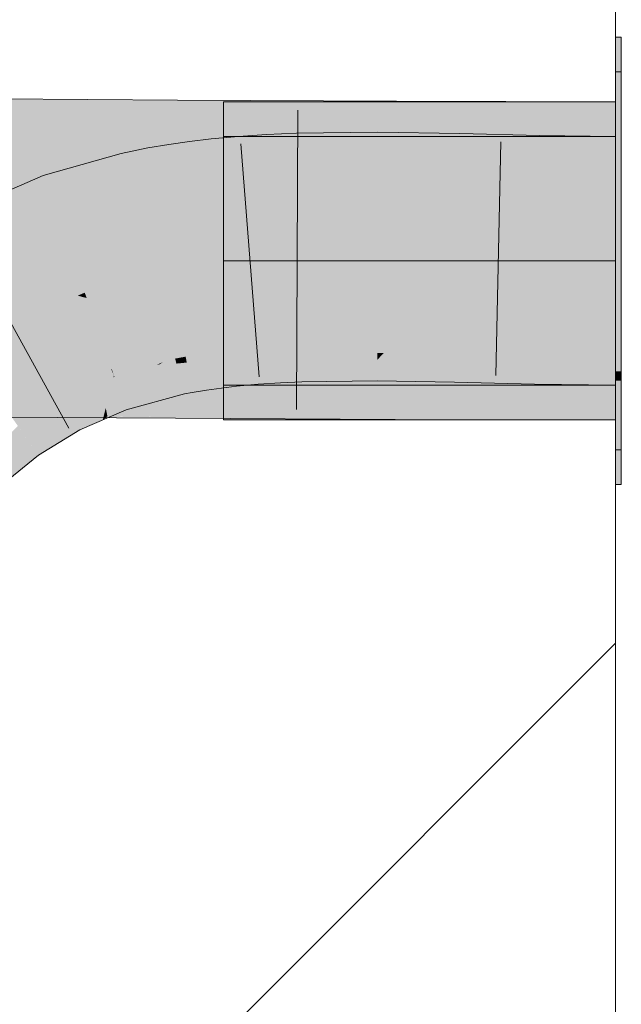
# Model space of a CAD drawing. Extents: x -500 to 300, y 62 to 1162.
# Tile 279 of 289: x 243.019 to 243.624, y 1008 to 1008.99. Entities that reach past the tile are written whole.
import ezdxf
from ezdxf.lldxf.tags import DXFTag

# ---------------------------------------------------------------- set-up
doc = ezdxf.new("R2010")
doc.units = 0
doc.layers.get('0').update_dxf_attribs({"lineweight": 13})
doc.layers.add('E_Detail_Linie_Text_Bem', color=7, linetype='Continuous', lineweight=13)
for name, color, linetype, lineweight, true_color in [('E_Detail_Wandschraffur', 7, 'Continuous', 5, 0xc0c0c0), ('E_Leerrohr 25-A06G93S78I', 7, 'Continuous', 9, 0xff8000), ('E_Leerrohr 25-Shading', 7, 'Continuous', 9, 0xff8000), ('E_Leerrohr 32-A06G93SF8I', 7, 'Continuous', 9, 0x00b300), ('E_Leerrohr 32-Shading', 7, 'Continuous', 9, 0x00b300)]:
    doc.layers.add(name, color=color, linetype=linetype, lineweight=lineweight, true_color=true_color)
tags = doc.linetypes.add('fein_strichliert', pattern=[4, 1, -2, 1]).pattern_tags.tags
tags[8:9] = [DXFTag(74, 4), DXFTag(75, 0), DXFTag(340, '0'), DXFTag(46, 0.0), DXFTag(50, 0.0), DXFTag(44, 0.0), DXFTag(45, 0.0)]
tags[6:7] = [DXFTag(74, 4), DXFTag(75, 0), DXFTag(340, '0'), DXFTag(46, 0.0), DXFTag(50, 0.0), DXFTag(44, 0.0), DXFTag(45, 0.0)]
tags[4:5] = [DXFTag(74, 4), DXFTag(75, 0), DXFTag(340, '0'), DXFTag(46, 0.0), DXFTag(50, 0.0), DXFTag(44, 0.0), DXFTag(45, 0.0)]
tags = doc.linetypes.add('STRICHPUNKT2-A06G93S88I', pattern=[12.7, 6.35, -3.175, 0, -3.175]).pattern_tags.tags
tags[10:11] = [DXFTag(74, 4), DXFTag(75, 0), DXFTag(340, '0'), DXFTag(46, 0.0), DXFTag(50, 0.0), DXFTag(44, 0.0), DXFTag(45, 0.0)]
tags[8:9] = [DXFTag(74, 4), DXFTag(75, 0), DXFTag(340, '0'), DXFTag(46, 0.0), DXFTag(50, 0.0), DXFTag(44, 0.0), DXFTag(45, 0.0)]
tags[6:7] = [DXFTag(74, 4), DXFTag(75, 0), DXFTag(340, '0'), DXFTag(46, 0.0), DXFTag(50, 0.0), DXFTag(44, 0.0), DXFTag(45, 0.0)]
tags[4:5] = [DXFTag(74, 4), DXFTag(75, 0), DXFTag(340, '0'), DXFTag(46, 0.0), DXFTag(50, 0.0), DXFTag(44, 0.0), DXFTag(45, 0.0)]

# ---------------------------------------------------------------- blocks, each defined once
blk = doc.blocks.new('Shading-A06G93GV8I', base_point=(241.45081, 904.12592))
at = {"layer": 'E_Leerrohr 25-Shading', "color": 31, "true_color": 0xecb67f}
for points in [[(243.62404, 1008.78052), (243.62404, 1008.93799), (243.61804, 1008.78052), (243.61804, 1008.93799)], [(243.62404, 1008.78052), (243.62404, 1008.93799), (243.61804, 1008.78052), (243.61804, 1008.93799)], [(243.62404, 1008.78052), (243.62404, 1008.93799), (243.61804, 1008.78052), (243.61804, 1008.93799)], [(243.22404, 1008.87299), (243.22404, 1008.74799), (243.61804, 1008.87299), (243.61804, 1008.74799)], [(243.22404, 1008.87299), (243.22404, 1008.74799), (243.61804, 1008.87299), (243.61804, 1008.74799)], [(243.22404, 1008.87299), (243.22404, 1008.74799), (243.61804, 1008.87299), (243.61804, 1008.74799)], [(243.62404, 1008.763), (243.62404, 1008.78052), (243.61804, 1008.763), (243.61804, 1008.78052)], [(243.62404, 1008.763), (243.62404, 1008.78052), (243.61804, 1008.763), (243.61804, 1008.78052)], [(243.62404, 1008.763), (243.62404, 1008.78052), (243.61804, 1008.763), (243.61804, 1008.78052)], [(243.61804, 1008.763), (243.61804, 1008.74799), (243.62404, 1008.763), (243.62404, 1008.74799)], [(243.61804, 1008.763), (243.61804, 1008.74799), (243.62404, 1008.763), (243.62404, 1008.74799)], [(243.61804, 1008.763), (243.61804, 1008.74799), (243.62404, 1008.763), (243.62404, 1008.74799)], [(243.22404, 1008.74799), (243.22404, 1008.62299), (243.61804, 1008.74799), (243.61804, 1008.62299)], [(243.22404, 1008.74799), (243.22404, 1008.62299), (243.61804, 1008.74799), (243.61804, 1008.62299)], [(243.22404, 1008.74799), (243.22404, 1008.62299), (243.61804, 1008.74799), (243.61804, 1008.62299)], [(243.62404, 1008.74799), (243.61804, 1008.74799), (243.62404, 1008.68744), (243.61804, 1008.68744)], [(243.62404, 1008.74799), (243.61804, 1008.74799), (243.62404, 1008.68744), (243.61804, 1008.68744)], [(243.62404, 1008.74799), (243.61804, 1008.74799), (243.62404, 1008.68744), (243.61804, 1008.68744)], [(243.61804, 1008.68744), (243.61804, 1008.55798), (243.62404, 1008.68744), (243.62404, 1008.55798)], [(243.61804, 1008.68744), (243.61804, 1008.55798), (243.62404, 1008.68744), (243.62404, 1008.55798)], [(243.61804, 1008.68744), (243.61804, 1008.55798), (243.62404, 1008.68744), (243.62404, 1008.55798)]]:
    blk.add_solid(points, dxfattribs=at)
at = {"layer": 'E_Leerrohr 25-Shading', "color": 43, "true_color": 0xd7ab7f}
for points in [[(243.23747, 1008.87299), (243.21135, 1008.87061), (243.21153, 1008.8689)], [(243.241, 1008.84863), (243.23904, 1008.87317), (243.21153, 1008.8689), (243.23747, 1008.87299)], [(243.26718, 1008.87506), (243.23904, 1008.87317), (243.26851, 1008.85181), (243.241, 1008.84863)], [(243.29726, 1008.8764), (243.26718, 1008.87506), (243.29774, 1008.85406), (243.26851, 1008.85181)], [(243.37895, 1008.8775), (243.29726, 1008.8764), (243.37892, 1008.85596), (243.29774, 1008.85406)], [(243.46164, 1008.8761), (243.37895, 1008.8775), (243.46117, 1008.85358), (243.37892, 1008.85596)], [(243.5417, 1008.87402), (243.46164, 1008.8761), (243.54123, 1008.85004), (243.46117, 1008.85358)], [(243.61804, 1008.87299), (243.5417, 1008.87402), (243.61804, 1008.84827), (243.54123, 1008.85004)], [(243.14923, 1008.85376), (243.14781, 1008.86163), (243.12392, 1008.84485), (243.12094, 1008.85614)], [(243.16965, 1008.85968), (243.16881, 1008.86511), (243.14923, 1008.85376), (243.14781, 1008.86163)], [(243.19029, 1008.86469), (243.18985, 1008.8681), (243.16965, 1008.85968), (243.16881, 1008.86511)], [(243.19344, 1008.84027), (243.19029, 1008.86469), (243.17339, 1008.83539), (243.16965, 1008.85968)], [(243.21153, 1008.8689), (243.21135, 1008.87061), (243.19029, 1008.86469), (243.18985, 1008.8681)], [(243.21405, 1008.84436), (243.21153, 1008.8689), (243.19344, 1008.84027), (243.19029, 1008.86469)], [(243.241, 1008.84863), (243.21153, 1008.8689), (243.21405, 1008.84436)], [(243.12094, 1008.85614), (243.04271, 1008.83392), (243.12392, 1008.84485), (243.05154, 1008.8089)], [(243.15359, 1008.82971), (243.14923, 1008.85376), (243.13007, 1008.82141), (243.12392, 1008.84485)], [(243.17339, 1008.83539), (243.16965, 1008.85968), (243.15359, 1008.82971), (243.14923, 1008.85376)], [(243.241, 1008.84863), (243.24196, 1008.83667), (243.26851, 1008.85181), (243.26926, 1008.8385)], [(243.26851, 1008.85181), (243.26926, 1008.8385), (243.29774, 1008.85406), (243.29805, 1008.83978)], [(243.29774, 1008.85406), (243.29805, 1008.83978), (243.37892, 1008.85596), (243.37889, 1008.84088)], [(243.37892, 1008.85596), (243.37889, 1008.84088), (243.46117, 1008.85358), (243.46086, 1008.83954)], [(243.46117, 1008.85358), (243.46086, 1008.83954), (243.54123, 1008.85004), (243.54099, 1008.83746)], [(243.05154, 1008.8089), (243.0549, 1008.79938), (243.12392, 1008.84485), (243.13026, 1008.82068)], [(243.19344, 1008.84027), (243.19453, 1008.83179), (243.21405, 1008.84436), (243.2151, 1008.83417)], [(243.21405, 1008.84436), (243.2151, 1008.83417), (243.241, 1008.84863), (243.24196, 1008.83667)], [(243.54123, 1008.85004), (243.54099, 1008.83746), (243.61804, 1008.84827), (243.61804, 1008.83636)], [(243.04271, 1008.83392), (242.96458, 1008.80005), (243.02078, 1008.78461), (242.98141, 1008.76758)], [(243.04271, 1008.83392), (243.02078, 1008.78461), (243.05154, 1008.8089)], [(243.15359, 1008.82971), (243.15434, 1008.82562), (243.17339, 1008.83539), (243.17438, 1008.82892)], [(243.17339, 1008.83539), (243.17438, 1008.82892), (243.19344, 1008.84027), (243.19453, 1008.83179)], [(243.13007, 1008.82141), (243.13026, 1008.82068), (243.15359, 1008.82971), (243.15434, 1008.82562)], [(243.02078, 1008.78461), (243.0549, 1008.79938), (243.05154, 1008.8089)], [(243.30194, 1008.65875), (243.30185, 1008.66309), (243.27948, 1008.65869), (243.27928, 1008.66199)], [(243.37854, 1008.6601), (243.37856, 1008.66412), (243.30188, 1008.66144), (243.30185, 1008.66309)], [(243.45709, 1008.66278), (243.37856, 1008.66412), (243.45688, 1008.65314), (243.37854, 1008.65546)], [(243.53749, 1008.66071), (243.45709, 1008.66278), (243.53728, 1008.6496), (243.45688, 1008.65314)], [(243.20129, 1008.65369), (243.20122, 1008.65424), (243.1859, 1008.65143), (243.18585, 1008.65167)], [(243.18628, 1008.64935), (243.20169, 1008.65112), (243.1859, 1008.65143), (243.20129, 1008.65369)], [(243.21722, 1008.65546), (243.2171, 1008.65643), (243.20129, 1008.65369), (243.20122, 1008.65424)], [(243.20169, 1008.65112), (243.21761, 1008.65247), (243.20129, 1008.65369), (243.21722, 1008.65546)], [(243.23332, 1008.65686), (243.23317, 1008.65833), (243.21722, 1008.65546), (243.2171, 1008.65643)], [(243.21761, 1008.65247), (243.23367, 1008.65344), (243.21722, 1008.65546), (243.23332, 1008.65686)], [(243.21817, 1008.64807), (243.23418, 1008.64856), (243.21761, 1008.65247), (243.23367, 1008.65344)], [(243.25607, 1008.65985), (243.25601, 1008.66046), (243.2332, 1008.65808), (243.23317, 1008.65833)], [(243.23332, 1008.65686), (243.25621, 1008.65814), (243.2332, 1008.65808), (243.25607, 1008.65985)], [(243.23367, 1008.65344), (243.25653, 1008.65405), (243.23332, 1008.65686), (243.25621, 1008.65814)], [(243.23418, 1008.64856), (243.25691, 1008.64923), (243.23367, 1008.65344), (243.25653, 1008.65405)], [(243.27948, 1008.65869), (243.27928, 1008.66199), (243.25621, 1008.65814), (243.25601, 1008.66046)], [(243.25653, 1008.65405), (243.27974, 1008.65405), (243.25621, 1008.65814), (243.27948, 1008.65869)], [(243.27986, 1008.65186), (243.27974, 1008.65405), (243.25691, 1008.64923), (243.25653, 1008.65405)], [(243.27974, 1008.65405), (243.30205, 1008.65369), (243.27948, 1008.65869), (243.30194, 1008.65875)], [(243.27974, 1008.65405), (243.27986, 1008.65186), (243.30026, 1008.6535)], [(243.30205, 1008.65369), (243.27974, 1008.65405), (243.30026, 1008.6535)], [(243.30205, 1008.65369), (243.27986, 1008.65186), (243.30258, 1008.62891), (243.28127, 1008.6272)], [(243.30194, 1008.65875), (243.37854, 1008.65576), (243.30188, 1008.66144), (243.37854, 1008.6601)], [(243.37854, 1008.65546), (243.37854, 1008.65576), (243.30205, 1008.65369), (243.30194, 1008.65875)], [(243.37852, 1008.6485), (243.37854, 1008.65546), (243.30206, 1008.65344), (243.30205, 1008.65369)], [(243.37849, 1008.63068), (243.37852, 1008.6485), (243.30258, 1008.62891), (243.30206, 1008.65344)], [(243.37852, 1008.6485), (243.38513, 1008.65521), (243.37854, 1008.65546)], [(243.37852, 1008.6485), (243.45662, 1008.64056), (243.38513, 1008.65521), (243.45682, 1008.64984)], [(243.45682, 1008.64984), (243.45688, 1008.65314), (243.38513, 1008.65521)], [(243.53714, 1008.64294), (243.53728, 1008.6496), (243.45682, 1008.64984), (243.45688, 1008.65314)], [(243.61804, 1008.65961), (243.53749, 1008.66071), (243.61804, 1008.64777), (243.53728, 1008.6496)], [(243.13274, 1008.638), (243.13309, 1008.63531), (243.16313, 1008.64642), (243.14604, 1008.63812)], [(243.15369, 1008.63977), (243.13432, 1008.62616), (243.17656, 1008.64471), (243.17992, 1008.63196)], [(243.14604, 1008.63812), (243.15369, 1008.63977), (243.15681, 1008.64331), (243.15982, 1008.64404)], [(243.15982, 1008.64404), (243.15369, 1008.63977), (243.1757, 1008.64795), (243.17656, 1008.64471)], [(243.15982, 1008.64404), (243.16313, 1008.64642), (243.15681, 1008.64331)], [(243.17523, 1008.64972), (243.16313, 1008.64642), (243.1757, 1008.64795), (243.15982, 1008.64404)], [(243.18628, 1008.64935), (243.18585, 1008.65167), (243.1757, 1008.64795), (243.17523, 1008.64972)], [(243.17656, 1008.64471), (243.18692, 1008.64575), (243.1757, 1008.64795), (243.18628, 1008.64935)], [(243.18893, 1008.63464), (243.18692, 1008.64575), (243.17992, 1008.63196), (243.17656, 1008.64471)], [(243.18692, 1008.64575), (243.2023, 1008.64716), (243.18628, 1008.64935), (243.20169, 1008.65112)], [(243.20358, 1008.63885), (243.2023, 1008.64716), (243.18893, 1008.63464), (243.18692, 1008.64575)], [(243.2023, 1008.64716), (243.21817, 1008.64807), (243.20169, 1008.65112), (243.21761, 1008.65247)], [(243.21889, 1008.64252), (243.21817, 1008.64807), (243.20358, 1008.63885), (243.2023, 1008.64716)], [(243.23447, 1008.64569), (243.23418, 1008.64856), (243.21889, 1008.64252), (243.21817, 1008.64807)], [(243.21889, 1008.64252), (243.22177, 1008.62012), (243.23447, 1008.64569), (243.23691, 1008.62189)], [(243.25691, 1008.64923), (243.23418, 1008.64856), (243.2532, 1008.64862)], [(243.23418, 1008.64856), (243.23447, 1008.64569), (243.2532, 1008.64862)], [(243.23447, 1008.64569), (243.23691, 1008.62189), (243.25691, 1008.64923), (243.25893, 1008.62396)], [(243.27986, 1008.65186), (243.25691, 1008.64923), (243.28127, 1008.6272), (243.25888, 1008.62463)], [(243.45636, 1008.62842), (243.45662, 1008.64056), (243.37849, 1008.63068), (243.37852, 1008.6485)], [(243.45662, 1008.64056), (243.53693, 1008.63159), (243.45682, 1008.64984), (243.53714, 1008.64294)], [(243.61804, 1008.62372), (243.61804, 1008.63715), (243.53693, 1008.63159), (243.53714, 1008.64294)], [(243.53714, 1008.64294), (243.57397, 1008.64874), (243.53728, 1008.6496)], [(243.53714, 1008.64294), (243.61804, 1008.63715), (243.57397, 1008.64874), (243.61804, 1008.64655)], [(243.61804, 1008.64655), (243.61804, 1008.64777), (243.57397, 1008.64874)], [(243.13274, 1008.638), (243.11377, 1008.63269), (243.13281, 1008.63739)], [(243.11377, 1008.63269), (243.1143, 1008.63123), (243.13281, 1008.63739), (243.13309, 1008.63531)], [(243.1143, 1008.63123), (243.11687, 1008.62396), (243.13309, 1008.63531), (243.13351, 1008.63202)], [(243.13309, 1008.63531), (243.13351, 1008.63202), (243.14604, 1008.63812)], [(243.13351, 1008.63202), (243.13432, 1008.62616), (243.14604, 1008.63812), (243.15369, 1008.63977)], [(243.17992, 1008.63196), (243.18456, 1008.61432), (243.18893, 1008.63464), (243.19238, 1008.6156)], [(243.18893, 1008.63464), (243.19238, 1008.6156), (243.20358, 1008.63885), (243.20677, 1008.61804)], [(243.20358, 1008.63885), (243.20677, 1008.61804), (243.21889, 1008.64252), (243.22177, 1008.62012)], [(243.53679, 1008.62488), (243.53693, 1008.63159), (243.45636, 1008.62842), (243.45662, 1008.64056)], [(243.0627, 1008.6106), (243.10042, 1008.62567), (243.10019, 1008.62683)], [(243.10042, 1008.62567), (243.0627, 1008.6106), (243.10294, 1008.61298), (243.07349, 1008.58972)], [(243.10042, 1008.62567), (243.11328, 1008.6308), (243.10019, 1008.62683), (243.11377, 1008.63269)], [(243.10684, 1008.62823), (243.10042, 1008.62567), (243.10895, 1008.61774), (243.10294, 1008.61298)], [(243.10895, 1008.61774), (243.11023, 1008.61871), (243.10684, 1008.62823), (243.11328, 1008.6308)], [(243.10715, 1008.59167), (243.12366, 1008.60474), (243.11023, 1008.61871), (243.11687, 1008.62396)], [(243.11023, 1008.61871), (243.11687, 1008.62396), (243.11328, 1008.6308), (243.1143, 1008.63123)], [(243.1143, 1008.63123), (243.11377, 1008.63269), (243.11328, 1008.6308)], [(243.11687, 1008.62396), (243.13432, 1008.62616), (243.13351, 1008.63202)], [(243.12366, 1008.60474), (243.13631, 1008.61084), (243.11687, 1008.62396), (243.13432, 1008.62616)], [(243.12366, 1008.60474), (243.12596, 1008.59821), (243.17992, 1008.63196), (243.18456, 1008.61432)], [(243.13631, 1008.61084), (243.17992, 1008.63196), (243.13432, 1008.62616)], [(243.25888, 1008.62463), (243.25893, 1008.62396), (243.28127, 1008.6272), (243.28137, 1008.62549)], [(243.28127, 1008.6272), (243.28137, 1008.62549), (243.30258, 1008.62891), (243.30264, 1008.62646)], [(243.30258, 1008.62891), (243.30264, 1008.62646), (243.37849, 1008.63068), (243.37848, 1008.6275)], [(243.37849, 1008.63068), (243.37848, 1008.6275), (243.45636, 1008.62842), (243.45631, 1008.62616)], [(243.45636, 1008.62842), (243.45631, 1008.62616), (243.53679, 1008.62488), (243.53677, 1008.62408)], [(243.53693, 1008.63159), (243.53677, 1008.62408), (243.61804, 1008.62372), (243.61804, 1008.62299)], [(243.1055, 1008.60004), (243.11023, 1008.61871), (243.10294, 1008.61298)], [(243.10715, 1008.59167), (243.11023, 1008.61871), (243.1055, 1008.60004)], [(243.0627, 1008.6106), (243.01677, 1008.58252), (243.04672, 1008.55798), (243.03795, 1008.55261)], [(243.0627, 1008.6106), (243.04672, 1008.55798), (243.07349, 1008.58972)], [(243.07953, 1008.57806), (243.10294, 1008.61298), (243.07349, 1008.58972)], [(243.07953, 1008.57806), (243.10246, 1008.58801), (243.10294, 1008.61298), (243.1055, 1008.60004)], [(243.10246, 1008.58801), (243.12596, 1008.59821), (243.12366, 1008.60474)], [(243.10246, 1008.58801), (243.10715, 1008.59167), (243.1055, 1008.60004)], [(243.04672, 1008.55798), (243.07953, 1008.57806), (243.07349, 1008.58972)], [(242.98128, 1008.5448), (243.00203, 1008.5235), (243.01706, 1008.58209), (243.03795, 1008.55261)]]:
    blk.add_solid(points, dxfattribs=at)
at = {"layer": 'E_Leerrohr 25-Shading', "color": 31, "true_color": 0xfabd7f}
for points in [[(243.19722, 1008.81091), (243.19453, 1008.83179), (243.17683, 1008.81287), (243.17438, 1008.82892)], [(243.21767, 1008.8092), (243.2151, 1008.83417), (243.19722, 1008.81091), (243.19453, 1008.83179)], [(243.24234, 1008.80762), (243.24196, 1008.83667), (243.21767, 1008.8092), (243.2151, 1008.83417)], [(243.26926, 1008.8385), (243.24196, 1008.83667), (243.2711, 1008.80621), (243.24428, 1008.8075)], [(243.24428, 1008.8075), (243.24196, 1008.83667), (243.24234, 1008.80762)], [(243.29805, 1008.83978), (243.26926, 1008.8385), (243.29878, 1008.80536), (243.2711, 1008.80621)], [(243.37889, 1008.84088), (243.29805, 1008.83978), (243.37881, 1008.80457), (243.29878, 1008.80536)], [(243.46086, 1008.83954), (243.37889, 1008.84088), (243.46014, 1008.80554), (243.37881, 1008.80457)], [(243.54099, 1008.83746), (243.46086, 1008.83954), (243.54039, 1008.80701), (243.46014, 1008.80554)], [(243.61804, 1008.83636), (243.54099, 1008.83746), (243.61804, 1008.80774), (243.54039, 1008.80701)], [(243.1562, 1008.81525), (243.15434, 1008.82562), (243.13077, 1008.81879), (243.13026, 1008.82068)], [(243.17683, 1008.81287), (243.17438, 1008.82892), (243.1562, 1008.81525), (243.15434, 1008.82562)], [(243.14687, 1008.75757), (243.13026, 1008.82068), (243.06421, 1008.77301), (243.0549, 1008.79938)], [(243.16716, 1008.75482), (243.1562, 1008.81525), (243.14687, 1008.75757), (243.13077, 1008.81879)], [(243.1861, 1008.75262), (243.17683, 1008.81287), (243.16716, 1008.75482), (243.1562, 1008.81525)], [(243.20496, 1008.75079), (243.19722, 1008.81091), (243.1861, 1008.75262), (243.17683, 1008.81287)], [(243.22383, 1008.74927), (243.21767, 1008.8092), (243.20496, 1008.75079), (243.19722, 1008.81091)], [(243.24312, 1008.74799), (243.24234, 1008.80762), (243.224, 1008.7475), (243.21767, 1008.8092)], [(243.24899, 1008.74854), (243.24428, 1008.8075), (243.24312, 1008.74799), (243.24234, 1008.80762)], [(243.24428, 1008.8075), (243.24899, 1008.74854), (243.2711, 1008.80621), (243.27428, 1008.75024)], [(243.2711, 1008.80621), (243.27428, 1008.75024), (243.29878, 1008.80536), (243.29994, 1008.75146)], [(243.29878, 1008.80536), (243.29994, 1008.75146), (243.37881, 1008.80457), (243.37872, 1008.7525)], [(243.37881, 1008.80457), (243.37872, 1008.7525), (243.46014, 1008.80554), (243.45897, 1008.75116)], [(243.46014, 1008.80554), (243.45897, 1008.75116), (243.54039, 1008.80701), (243.53925, 1008.74908)], [(243.54039, 1008.80701), (243.53925, 1008.74908), (243.61804, 1008.80774), (243.61804, 1008.74799)], [(243.06154, 1008.77374), (243.0549, 1008.79938), (243.02078, 1008.78461)], [(243.06421, 1008.77301), (243.0549, 1008.79938), (243.06154, 1008.77374)], [(243.00125, 1008.72925), (243.02078, 1008.78461), (242.98141, 1008.76758)], [(243.00125, 1008.72925), (243.07091, 1008.73761), (243.02078, 1008.78461), (243.06154, 1008.77374)], [(243.07091, 1008.73761), (243.07649, 1008.73828), (243.06154, 1008.77374), (243.06421, 1008.77301)], [(243.15039, 1008.7442), (243.14687, 1008.75757), (243.07649, 1008.73828), (243.06421, 1008.77301)], [(243.15039, 1008.7442), (243.1689, 1008.74524), (243.14687, 1008.75757), (243.16716, 1008.75482)], [(243.1689, 1008.74524), (243.1871, 1008.74609), (243.16716, 1008.75482), (243.1861, 1008.75262)], [(243.1871, 1008.74609), (243.20546, 1008.74689), (243.1861, 1008.75262), (243.20496, 1008.75079)], [(243.37871, 1008.74933), (243.37872, 1008.7525), (243.3, 1008.74902), (243.29994, 1008.75146)], [(243.45892, 1008.7489), (243.45897, 1008.75116), (243.37871, 1008.74933), (243.37872, 1008.7525)], [(243.15039, 1008.7442), (243.07649, 1008.73828), (243.15152, 1008.73993), (243.08434, 1008.71606)], [(243.16852, 1008.74518), (243.15039, 1008.7442), (243.15152, 1008.73993)], [(243.1689, 1008.74524), (243.16852, 1008.74518), (243.15274, 1008.73523), (243.15152, 1008.73993)], [(243.1689, 1008.74524), (243.15274, 1008.73523), (243.1701, 1008.73865)], [(243.1871, 1008.74609), (243.1689, 1008.74524), (243.18755, 1008.74316), (243.16998, 1008.73932)], [(243.16998, 1008.73932), (243.1701, 1008.73865), (243.18755, 1008.74316), (243.18779, 1008.74158)], [(243.20515, 1008.74683), (243.1871, 1008.74609), (243.18755, 1008.74316)], [(243.20546, 1008.74689), (243.20515, 1008.74683), (243.18779, 1008.74158), (243.18755, 1008.74316)], [(243.20546, 1008.74689), (243.18779, 1008.74158), (243.20581, 1008.74414)], [(243.20581, 1008.74414), (243.18779, 1008.74158), (243.21269, 1008.69067), (243.19534, 1008.69238)], [(243.20546, 1008.74689), (243.224, 1008.7475), (243.20496, 1008.75079), (243.22383, 1008.74927)], [(243.20546, 1008.74689), (243.20581, 1008.74414), (243.224, 1008.7475), (243.22414, 1008.74628)], [(243.22414, 1008.74628), (243.20581, 1008.74414), (243.22998, 1008.68927), (243.21269, 1008.69067)], [(243.224, 1008.7475), (243.22414, 1008.74628), (243.24312, 1008.74799)], [(243.24899, 1008.74854), (243.22414, 1008.74628), (243.25385, 1008.68774), (243.22998, 1008.68927)], [(243.27437, 1008.74866), (243.27428, 1008.75024), (243.24902, 1008.74817), (243.24899, 1008.74854)], [(243.24905, 1008.74762), (243.27449, 1008.7464), (243.24902, 1008.74817), (243.27437, 1008.74866)], [(243.27789, 1008.68658), (243.27449, 1008.7464), (243.25385, 1008.68774), (243.24905, 1008.74762)], [(243.3, 1008.74902), (243.29994, 1008.75146), (243.27437, 1008.74866), (243.27428, 1008.75024)], [(243.27449, 1008.7464), (243.30008, 1008.74561), (243.27437, 1008.74866), (243.3, 1008.74902)], [(243.30136, 1008.68579), (243.30008, 1008.74561), (243.27789, 1008.68658), (243.27449, 1008.7464)], [(243.30008, 1008.74561), (243.37871, 1008.74481), (243.3, 1008.74902), (243.37871, 1008.74933)], [(243.3786, 1008.68506), (243.37871, 1008.74481), (243.30136, 1008.68579), (243.30008, 1008.74561)], [(243.45758, 1008.68604), (243.45886, 1008.74579), (243.3786, 1008.68506), (243.37871, 1008.74481)], [(243.37871, 1008.74481), (243.45886, 1008.74579), (243.37871, 1008.74933), (243.45892, 1008.7489)], [(243.53802, 1008.6875), (243.5392, 1008.74725), (243.45758, 1008.68604), (243.45886, 1008.74579)], [(243.45886, 1008.74579), (243.5392, 1008.74725), (243.45892, 1008.7489), (243.53923, 1008.74829)], [(243.53923, 1008.74829), (243.53925, 1008.74908), (243.45892, 1008.7489), (243.45897, 1008.75116)], [(243.61804, 1008.74799), (243.53925, 1008.74908), (243.61804, 1008.68823), (243.53802, 1008.6875)], [(243.07729, 1008.71301), (243.07091, 1008.73761), (243.01361, 1008.70538), (243.00125, 1008.72925)], [(243.08434, 1008.71606), (243.07649, 1008.73828), (243.07729, 1008.71301), (243.07091, 1008.73761)], [(243.08434, 1008.71606), (243.15274, 1008.73523), (243.15152, 1008.73993)], [(243.15274, 1008.73523), (243.08434, 1008.71606), (243.16298, 1008.69635), (243.08626, 1008.71063)], [(243.1701, 1008.73865), (243.15274, 1008.73523), (243.17812, 1008.6944), (243.16298, 1008.69635)], [(243.18779, 1008.74158), (243.1701, 1008.73865), (243.19534, 1008.69238), (243.17812, 1008.6944)], [(243.10234, 1008.65784), (243.07729, 1008.71301), (243.02794, 1008.67773), (243.02206, 1008.68909)], [(243.07729, 1008.71301), (243.06544, 1008.71161), (243.02206, 1008.68909)], [(243.08434, 1008.71606), (243.07729, 1008.71301), (243.08626, 1008.71063)], [(243.08626, 1008.71063), (243.07729, 1008.71301), (243.10515, 1008.6571), (243.10234, 1008.65784)], [(243.02206, 1008.68909), (243.01361, 1008.70538), (243.01213, 1008.68298), (243.00047, 1008.68115)], [(243.06544, 1008.71161), (243.01361, 1008.70538), (243.02206, 1008.68909)], [(243.16306, 1008.66956), (243.16298, 1008.69635), (243.09914, 1008.67413), (243.08626, 1008.71063)], [(243.17812, 1008.6944), (243.16298, 1008.69635), (243.18282, 1008.6684), (243.17015, 1008.66907)], [(243.17015, 1008.66907), (243.16298, 1008.69635), (243.16306, 1008.66956)], [(243.19881, 1008.66992), (243.19534, 1008.69238), (243.18239, 1008.67084), (243.17812, 1008.6944)], [(242.9962, 1008.67328), (243.02794, 1008.67773), (243.01213, 1008.68298)], [(243.02794, 1008.67773), (243.02206, 1008.68909), (243.01213, 1008.68298)], [(243.21547, 1008.66907), (243.21269, 1008.69067), (243.19881, 1008.66992), (243.19534, 1008.69238)], [(243.23213, 1008.66833), (243.22998, 1008.68927), (243.21547, 1008.66907), (243.21269, 1008.69067)], [(243.25546, 1008.66742), (243.25385, 1008.68774), (243.23213, 1008.66833), (243.22998, 1008.68927)], [(243.27902, 1008.66663), (243.27789, 1008.68658), (243.25546, 1008.66742), (243.25385, 1008.68774)], [(243.30179, 1008.66589), (243.30136, 1008.68579), (243.27902, 1008.66663), (243.27789, 1008.68658)], [(243.3786, 1008.68506), (243.30136, 1008.68579), (243.37856, 1008.66412), (243.30179, 1008.66589)], [(243.3786, 1008.68506), (243.37856, 1008.66412), (243.45758, 1008.68604), (243.45709, 1008.66278)], [(243.45758, 1008.68604), (243.45709, 1008.66278), (243.53802, 1008.6875), (243.53749, 1008.66071)], [(243.53802, 1008.6875), (243.53749, 1008.66071), (243.61804, 1008.68823), (243.61804, 1008.65961)], [(242.9962, 1008.67328), (243.02547, 1008.64569), (243.02794, 1008.67773), (243.04553, 1008.64374)], [(243.02547, 1008.64569), (242.9962, 1008.67328), (243.00333, 1008.64783)], [(243.11092, 1008.63898), (243.10234, 1008.65784), (243.04553, 1008.64374), (243.02794, 1008.67773)], [(243.16313, 1008.64642), (243.16306, 1008.66956), (243.10515, 1008.6571), (243.09914, 1008.67413)], [(243.17523, 1008.64972), (243.17015, 1008.66907), (243.16313, 1008.64642), (243.16306, 1008.66956)], [(243.17015, 1008.66907), (243.17523, 1008.64972), (243.18282, 1008.6684), (243.18585, 1008.65167)], [(243.19916, 1008.6676), (243.19881, 1008.66992), (243.18282, 1008.6684), (243.18239, 1008.67084)], [(243.19916, 1008.6676), (243.18282, 1008.6684), (243.20047, 1008.65912), (243.18457, 1008.65869)], [(243.21576, 1008.66681), (243.21547, 1008.66907), (243.19916, 1008.6676), (243.19881, 1008.66992)], [(243.21576, 1008.66681), (243.19916, 1008.6676), (243.21669, 1008.65955), (243.20047, 1008.65912)], [(243.23236, 1008.66614), (243.23213, 1008.66833), (243.21576, 1008.66681), (243.21547, 1008.66907)], [(243.23236, 1008.66614), (243.21576, 1008.66681), (243.23299, 1008.6601), (243.21669, 1008.65955)], [(243.25563, 1008.66534), (243.25546, 1008.66742), (243.23236, 1008.66614), (243.23213, 1008.66833)], [(243.25563, 1008.66534), (243.23236, 1008.66614), (243.25598, 1008.66101), (243.23299, 1008.6601)], [(243.27914, 1008.66461), (243.27902, 1008.66663), (243.25563, 1008.66534), (243.25546, 1008.66742)], [(243.25563, 1008.66534), (243.25601, 1008.66046), (243.27914, 1008.66461), (243.27928, 1008.66199)], [(243.30183, 1008.66406), (243.30179, 1008.66589), (243.27914, 1008.66461), (243.27902, 1008.66663)], [(243.27914, 1008.66461), (243.27928, 1008.66199), (243.30183, 1008.66406), (243.30185, 1008.66309)], [(243.30179, 1008.66589), (243.30185, 1008.66309), (243.37856, 1008.66412)], [(243.10515, 1008.6571), (243.10234, 1008.65784), (243.11157, 1008.63898), (243.11092, 1008.63898)], [(243.16313, 1008.64642), (243.10515, 1008.6571), (243.13274, 1008.638), (243.11157, 1008.63898)], [(243.18457, 1008.65869), (243.18585, 1008.65167), (243.20047, 1008.65912), (243.20122, 1008.65424)], [(243.20047, 1008.65912), (243.20122, 1008.65424), (243.21669, 1008.65955), (243.2171, 1008.65643)], [(243.21669, 1008.65955), (243.2171, 1008.65643), (243.23299, 1008.6601), (243.23317, 1008.65833)], [(243.23299, 1008.6601), (243.23317, 1008.65833), (243.25598, 1008.66101), (243.25601, 1008.66046)], [(243.02089, 1008.58502), (243.0627, 1008.6106), (243.00333, 1008.64783), (243.02547, 1008.64569)], [(243.02547, 1008.64569), (243.0627, 1008.6106), (243.04553, 1008.64374)], [(243.04553, 1008.64374), (243.11377, 1008.63269), (243.11092, 1008.63898)], [(243.04553, 1008.64374), (243.05205, 1008.63116), (243.11377, 1008.63269), (243.10019, 1008.62683)], [(243.00423, 1008.60022), (243.02089, 1008.58502), (242.99394, 1008.6377), (243.00655, 1008.63629)], [(243.11092, 1008.63898), (243.11377, 1008.63269), (243.11157, 1008.63898)], [(243.11157, 1008.63898), (243.11377, 1008.63269), (243.13274, 1008.638)], [(243.05205, 1008.63116), (243.0627, 1008.6106), (243.10019, 1008.62683)], [(243.02089, 1008.58502), (243.00423, 1008.60022), (243.01677, 1008.58252)]]:
    blk.add_solid(points, dxfattribs=at)
at = {"layer": 'E_Leerrohr 32-Shading', "color": 83, "true_color": 0x7fcb7f}
for points in [[(243.62404, 1008.89099), (243.62404, 1008.97302), (243.61804, 1008.89093), (243.61804, 1008.97302)], [(243.61804, 1008.90802), (243.22404, 1008.90802), (243.61804, 1008.7655), (243.22404, 1008.7655)], [(243.61804, 1008.79803), (243.62404, 1008.79803), (243.61804, 1008.89093), (243.62404, 1008.89099)], [(243.62404, 1008.78052), (243.62404, 1008.79803), (243.61804, 1008.78052), (243.61804, 1008.79803)], [(243.62404, 1008.78052), (243.61804, 1008.78052), (243.62404, 1008.7655), (243.61804, 1008.7655)], [(243.22404, 1008.7655), (243.22404, 1008.74799), (243.61804, 1008.7655), (243.61804, 1008.74799)], [(243.61804, 1008.7655), (243.61804, 1008.74799), (243.62404, 1008.7655), (243.62404, 1008.74799)], [(243.22404, 1008.74799), (243.22404, 1008.58801), (243.61804, 1008.74799), (243.61804, 1008.58801)], [(243.62404, 1008.63684), (243.62404, 1008.74799), (243.61804, 1008.63684), (243.61804, 1008.74799)], [(243.62404, 1008.63397), (243.62404, 1008.63684), (243.61804, 1008.63397), (243.61804, 1008.63684)], [(243.61804, 1008.63159), (243.62404, 1008.63153), (243.61804, 1008.63397), (243.62404, 1008.63397)], [(243.61804, 1008.62769), (243.62404, 1008.62769), (243.61804, 1008.63159), (243.62404, 1008.63153)], [(243.61804, 1008.62769), (243.61804, 1008.52301), (243.62404, 1008.62769), (243.62404, 1008.52301)]]:
    blk.add_solid(points, dxfattribs=at)
at = {"layer": 'E_Leerrohr 32-Shading', "color": 83, "true_color": 0x7fbd7f}
for points in [[(243.17744, 1008.88965), (243.17757, 1008.90967), (242.95682, 1008.89227), (242.95695, 1008.91125)], [(243.17744, 1008.88965), (243.38123, 1008.88776), (243.17757, 1008.90967), (243.37935, 1008.90857)], [(243.38123, 1008.88776), (243.39784, 1008.88763), (243.37935, 1008.90857), (243.39792, 1008.90851)], [(243.61804, 1008.88678), (243.61804, 1008.90802), (243.39784, 1008.88763), (243.39792, 1008.90851)], [(242.95682, 1008.89227), (242.95665, 1008.86755), (243.17744, 1008.88965), (243.17729, 1008.86493)], [(243.17744, 1008.88965), (243.17729, 1008.86493), (243.39784, 1008.88763), (243.39775, 1008.86285)], [(243.39784, 1008.88763), (243.39775, 1008.86285), (243.61804, 1008.88678), (243.61804, 1008.86206)], [(242.95665, 1008.86755), (242.95663, 1008.86438), (243.17729, 1008.86493), (243.17728, 1008.86285)], [(243.17729, 1008.86493), (243.17728, 1008.86285), (243.39775, 1008.86285), (243.39774, 1008.86163)], [(243.39775, 1008.86285), (243.39774, 1008.86163), (243.61804, 1008.86206), (243.61804, 1008.86115)], [(243.17572, 1008.61212), (243.00655, 1008.63629), (242.98828, 1008.61432), (242.97458, 1008.6366)], [(243.00177, 1008.63635), (243.17586, 1008.6347), (242.99049, 1008.63788), (243.17587, 1008.63654)], [(243.00655, 1008.63629), (243.17572, 1008.61212), (243.17575, 1008.61713)], [(243.17586, 1008.6347), (243.00655, 1008.63629), (243.17575, 1008.61713)], [(243.39687, 1008.633), (243.17586, 1008.6347), (243.22495, 1008.61163), (243.17575, 1008.61713)], [(243.39687, 1008.633), (243.39688, 1008.63538), (243.17586, 1008.6347), (243.17587, 1008.63654)], [(243.61804, 1008.63214), (243.61804, 1008.63489), (243.39687, 1008.633), (243.39688, 1008.63538)], [(243.39687, 1008.633), (243.22495, 1008.61163), (243.39677, 1008.61005)], [(243.39687, 1008.633), (243.39677, 1008.61005), (243.61804, 1008.63214), (243.61804, 1008.60919)], [(243.09317, 1008.6131), (242.95491, 1008.61475), (243.09898, 1008.5918), (242.95476, 1008.59351)], [(243.17575, 1008.61713), (243.17572, 1008.61212), (243.22495, 1008.61163)], [(243.17572, 1008.61212), (243.09317, 1008.6131), (243.1756, 1008.59088), (243.09898, 1008.5918)], [(243.17572, 1008.61212), (243.1756, 1008.59088), (243.39677, 1008.61005), (243.3967, 1008.58881)], [(243.39677, 1008.61005), (243.3967, 1008.5885), (243.61804, 1008.60919), (243.61804, 1008.58801)], [(242.95476, 1008.59351), (242.95474, 1008.59125), (243.10715, 1008.59167), (243.10745, 1008.59015)], [(243.10745, 1008.59015), (243.17558, 1008.58972), (243.10715, 1008.59167), (243.1756, 1008.59088)], [(243.17558, 1008.58972), (243.3967, 1008.5885), (243.1756, 1008.59088), (243.3967, 1008.58881)]]:
    blk.add_solid(points, dxfattribs=at)
at = {"layer": 'E_Leerrohr 32-Shading', "color": 83, "true_color": 0x7fd57f}
for points in [[(243.17725, 1008.85779), (243.17728, 1008.86285), (242.95657, 1008.85669), (242.95663, 1008.86438)], [(243.39774, 1008.85864), (243.39774, 1008.86163), (243.17725, 1008.85779), (243.17728, 1008.86285)], [(243.61804, 1008.85895), (243.61804, 1008.86115), (243.39774, 1008.85864), (243.39774, 1008.86163)], [(242.95616, 1008.79694), (243.17688, 1008.79803), (242.95657, 1008.85669), (243.17725, 1008.85779)], [(243.17688, 1008.79803), (243.39751, 1008.79889), (243.17725, 1008.85779), (243.39774, 1008.85864)], [(243.39751, 1008.79889), (243.61804, 1008.79919), (243.39774, 1008.85864), (243.61804, 1008.85895)], [(242.95616, 1008.79694), (242.95601, 1008.77368), (243.12506, 1008.79779), (243.02724, 1008.77356)], [(243.02724, 1008.77356), (243.17673, 1008.77325), (243.12506, 1008.79779), (243.17688, 1008.79803)], [(243.17673, 1008.77325), (243.3974, 1008.77289), (243.17688, 1008.79803), (243.39751, 1008.79889)], [(243.3974, 1008.77289), (243.61804, 1008.77277), (243.39751, 1008.79889), (243.61804, 1008.79919)], [(242.95601, 1008.77368), (242.95587, 1008.75439), (243.17673, 1008.77325), (243.17661, 1008.75421)], [(243.17673, 1008.77325), (243.17661, 1008.75421), (243.3974, 1008.77289), (243.39734, 1008.75427)], [(243.3974, 1008.77289), (243.39734, 1008.75427), (243.61804, 1008.77277), (243.61804, 1008.75464)], [(242.95587, 1008.75439), (242.95586, 1008.75122), (243.17661, 1008.75421), (243.17657, 1008.74969)], [(243.17661, 1008.75421), (243.17657, 1008.74969), (243.39734, 1008.75427), (243.39731, 1008.74847)], [(243.39734, 1008.75427), (243.39731, 1008.74847), (243.61804, 1008.75464), (243.61804, 1008.74799)], [(242.95581, 1008.74573), (242.95546, 1008.69452), (243.17656, 1008.74683), (243.17624, 1008.69562)], [(242.95581, 1008.74573), (243.17656, 1008.74683), (242.95583, 1008.74896), (243.17657, 1008.74847)], [(243.17657, 1008.74847), (243.17657, 1008.74969), (242.95583, 1008.74896), (242.95586, 1008.75122)], [(243.17656, 1008.74683), (243.17624, 1008.69562), (243.39731, 1008.74768), (243.39711, 1008.69647)], [(243.17656, 1008.74683), (243.39731, 1008.74768), (243.17657, 1008.74847), (243.39731, 1008.74817)], [(243.39731, 1008.74817), (243.39731, 1008.74847), (243.17657, 1008.74847), (243.17657, 1008.74969)], [(243.61804, 1008.69678), (243.61804, 1008.74799), (243.39711, 1008.69647), (243.39731, 1008.74847)], [(242.95546, 1008.69452), (242.95506, 1008.63812), (243.17624, 1008.69562), (243.17587, 1008.63654)], [(243.17624, 1008.69562), (243.17587, 1008.63654), (243.39711, 1008.69647), (243.39688, 1008.63538)], [(243.39688, 1008.63538), (243.61804, 1008.63489), (243.39711, 1008.69647), (243.61804, 1008.69678)]]:
    blk.add_solid(points, dxfattribs=at)
blk = doc.blocks.new('Referenz-A06G93SG8I')
at = {"layer": 'E_Detail_Linie_Text_Bem', "linetype": 'Continuous', "ltscale": 0.13}
blk.add_line((243.61804, 1009.74791), (243.61804, 969.74791), dxfattribs=at)
at = {"layer": 'E_Detail_Wandschraffur', "linetype": 'fein_strichliert', "ltscale": 0.13}
blk.add_line((242.76998, 1007.51547), (243.61804, 1008.36353), dxfattribs=at)
at = {"layer": 'E_Leerrohr 25-A06G93S78I', "linetype": 'Continuous', "ltscale": 0.13}
for p, q in [((243.62404, 1008.93801), (243.61804, 1008.93801)), ((243.61804, 1008.93801), (243.61804, 1008.82671)), ((243.62404, 1008.93801), (243.61804, 1008.93801)), ((243.61804, 1008.93801), (243.61804, 1008.82671)), ((243.62404, 1008.93801), (243.61804, 1008.93801)), ((243.61804, 1008.93801), (243.61804, 1008.82671)), ((243.62404, 1008.93801), (243.62404, 1008.82671)), ((243.62404, 1008.93801), (243.62404, 1008.82671)), ((243.62404, 1008.93801), (243.62404, 1008.82671)), ((243.21135, 1008.8706), (243.23904, 1008.87315)), ((243.61804, 1008.87301), (243.22404, 1008.87301)), ((243.22404, 1008.87301), (243.22404, 1008.79978)), ((243.61804, 1008.87301), (243.22404, 1008.87301)), ((243.22404, 1008.87301), (243.22404, 1008.79978)), ((243.61804, 1008.87301), (243.22404, 1008.87301)), ((243.22404, 1008.87301), (243.22404, 1008.79978)), ((243.23904, 1008.87315), (243.26719, 1008.87506)), ((243.26719, 1008.87506), (243.29726, 1008.87641)), ((243.29726, 1008.87641), (243.37896, 1008.8775)), ((243.37896, 1008.8775), (243.46164, 1008.87612)), ((243.46164, 1008.87612), (243.54171, 1008.87405)), ((243.54171, 1008.87405), (243.61804, 1008.87301)), ((243.61804, 1008.87301), (243.61804, 1008.79978)), ((243.61804, 1008.87301), (243.61804, 1008.79978)), ((243.61804, 1008.62301), (243.61804, 1008.87301)), ((243.61804, 1008.87301), (243.61804, 1008.79978)), ((243.12095, 1008.85611), (243.14781, 1008.86162)), ((243.14781, 1008.86162), (243.16881, 1008.86513)), ((243.16881, 1008.86513), (243.18986, 1008.86809)), ((243.18986, 1008.86809), (243.21135, 1008.8706)), ((243.25965, 1008.63151), (243.24126, 1008.86579)), ((243.49793, 1008.6326), (243.50275, 1008.86755)), ((243.0427, 1008.83393), (243.12095, 1008.85611)), ((242.96458, 1008.80007), (243.0427, 1008.83393)), ((243.61804, 1008.82671), (243.61804, 1008.66931)), ((243.61804, 1008.82671), (243.61804, 1008.66931)), ((243.61804, 1008.82671), (243.61804, 1008.66931)), ((243.62404, 1008.82671), (243.62404, 1008.66931)), ((243.62404, 1008.82671), (243.62404, 1008.66931)), ((243.62404, 1008.82671), (243.62404, 1008.66931)), ((243.22404, 1008.79978), (243.22404, 1008.69623)), ((243.22404, 1008.79978), (243.22404, 1008.69623)), ((243.22404, 1008.79978), (243.22404, 1008.69623)), ((243.61804, 1008.79978), (243.61804, 1008.69623)), ((243.61804, 1008.79978), (243.61804, 1008.69623)), ((243.61804, 1008.79978), (243.61804, 1008.69623)), ((243.06821, 1008.57971), (242.95477, 1008.78551)), ((243.22404, 1008.69623), (243.22404, 1008.62301)), ((243.22404, 1008.69623), (243.22404, 1008.62301)), ((243.22404, 1008.69623), (243.22404, 1008.62301)), ((243.61804, 1008.69623), (243.61804, 1008.62301)), ((243.61804, 1008.69623), (243.61804, 1008.62301)), ((243.61804, 1008.69623), (243.61804, 1008.62301)), ((243.61804, 1008.66931), (243.61804, 1008.55801)), ((243.61804, 1008.66931), (243.61804, 1008.55801)), ((243.61804, 1008.66931), (243.61804, 1008.55801)), ((243.62404, 1008.66931), (243.62404, 1008.55801)), ((243.62404, 1008.66931), (243.62404, 1008.55801)), ((243.62404, 1008.66931), (243.62404, 1008.55801)), ((243.23691, 1008.62191), (243.25893, 1008.62394)), ((243.25893, 1008.62394), (243.28137, 1008.62546)), ((243.28137, 1008.62546), (243.30264, 1008.62647)), ((243.30264, 1008.62647), (243.37849, 1008.6275)), ((243.37849, 1008.6275), (243.45631, 1008.62617)), ((243.45631, 1008.62617), (243.53677, 1008.6241)), ((243.53677, 1008.6241), (243.61804, 1008.62301)), ((243.12596, 1008.5982), (243.18455, 1008.61434)), ((243.18455, 1008.61434), (243.19238, 1008.61563)), ((243.19238, 1008.61563), (243.20677, 1008.61803)), ((243.20677, 1008.61803), (243.22177, 1008.62013)), ((243.22177, 1008.62013), (243.23691, 1008.62191)), ((243.22404, 1008.62301), (243.61804, 1008.62301)), ((243.22404, 1008.62301), (243.61804, 1008.62301)), ((243.22404, 1008.62301), (243.61804, 1008.62301)), ((243.07953, 1008.57807), (243.12596, 1008.5982)), ((243.03795, 1008.55264), (243.07953, 1008.57807)), ((243.61804, 1008.55801), (243.62404, 1008.55801)), ((243.61804, 1008.55801), (243.62404, 1008.55801)), ((243.61804, 1008.55801), (243.62404, 1008.55801)), ((243.00203, 1008.52348), (243.03795, 1008.55264))]:
    blk.add_line(p, q, dxfattribs=at)
at = {"layer": 'E_Leerrohr 25-A06G93S78I', "linetype": 'STRICHPUNKT2-A06G93S88I', "lineweight": 5, "ltscale": 0.13}
blk.add_line((243.61804, 1008.74801), (243.22404, 1008.74801), dxfattribs=at)
blk.add_line((243.61804, 1008.74801), (243.22404, 1008.74801), dxfattribs=at)
blk.add_line((243.61804, 1008.74801), (243.22404, 1008.74801), dxfattribs=at)
at = {"layer": 'E_Leerrohr 32-A06G93SF8I', "linetype": 'Continuous', "ltscale": 0.13}
for p, q in [((243.62404, 1008.97301), (243.61804, 1008.97301)), ((243.61804, 1008.97301), (243.61804, 1008.8412)), ((243.62404, 1008.97301), (243.62404, 1008.8412)), ((243.17757, 1008.90969), (242.95695, 1008.91123)), ((243.39792, 1008.90849), (243.17757, 1008.90969)), ((243.61804, 1008.90801), (243.22404, 1008.90801)), ((243.22404, 1008.90801), (243.22404, 1008.81428)), ((243.61804, 1008.90801), (243.39792, 1008.90849)), ((243.61804, 1008.90801), (243.61804, 1008.81428)), ((243.61804, 1008.90801), (243.61804, 1008.58801)), ((243.29878, 1008.89943), (243.29731, 1008.59863)), ((243.61804, 1008.8412), (243.61804, 1008.65481)), ((243.62404, 1008.8412), (243.62404, 1008.65481)), ((243.22404, 1008.81428), (243.22404, 1008.68173)), ((243.61804, 1008.81428), (243.61804, 1008.68173)), ((243.22404, 1008.68173), (243.22404, 1008.58801)), ((243.61804, 1008.68173), (243.61804, 1008.58801)), ((243.61804, 1008.65481), (243.61804, 1008.52301)), ((243.62404, 1008.65481), (243.62404, 1008.52301)), ((243.17559, 1008.58969), (242.95474, 1008.59124)), ((243.3967, 1008.58849), (243.17559, 1008.58969)), ((243.22404, 1008.58801), (243.61804, 1008.58801)), ((243.61804, 1008.58801), (243.3967, 1008.58849)), ((243.61804, 1008.52301), (243.62404, 1008.52301))]:
    blk.add_line(p, q, dxfattribs=at)
at = {"layer": 'E_Leerrohr 32-A06G93SF8I', "linetype": 'STRICHPUNKT2-A06G93S88I', "lineweight": 5, "ltscale": 0.13}
blk.add_line((243.61804, 1008.74801), (243.22404, 1008.74801), dxfattribs=at)

msp = doc.modelspace()

# ---------------------------------------------------------------- block references
at = {"color": 8, "lineweight": 25, "ltscale": 0.25, "true_color": 0x808080}
msp.add_blockref('Referenz-A06G93SG8I', (0, 0), dxfattribs=at)
msp.add_blockref('Shading-A06G93GV8I', (241.45081, 904.12592))

doc.saveas('drawing.dxf')
